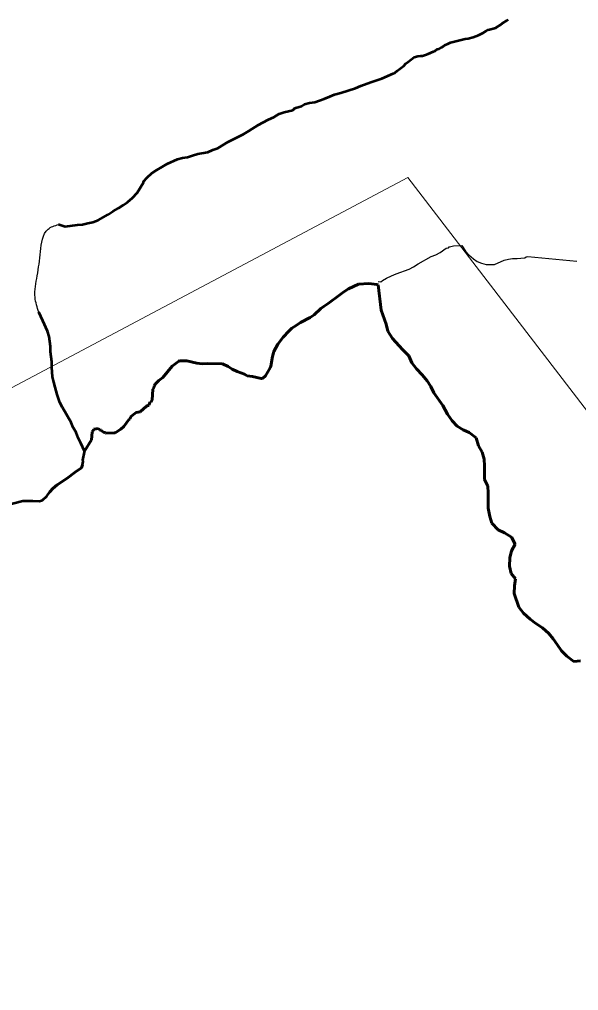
# Model space of a CAD drawing. Extents: x 553962 to 842807, y 8883888 to 9032388.
# Drawn here: x 804660 to 805227, y 9022702 to 9023686 of the extents above; entities that cross this region are included whole.
import ezdxf

# ---------------------------------------------------------------- set-up
doc = ezdxf.new("R2010")
doc.units = 0
doc.header["$LTSCALE"] = 200
doc.linetypes.add('LONG_DASH_SHORT_DASH', pattern=[9.9, 6, -1.2, 1.5, -1.2])
doc.layers.add('1', color=7, linetype='Continuous', lineweight=13)

msp = doc.modelspace()

# ---------------------------------------------------------------- linework, layer by layer
at = {"layer": '1', "lineweight": 53}
for points in [[(804700.1, 9023478.6), (804700.8, 9023478.5), (804706.7, 9023476.7), (804719.3, 9023478.3), (804724.5, 9023478.6), (804729.8, 9023480), (804734.9, 9023480.9), (804740.1, 9023482.9), (804750.4, 9023488.7), (804755.5, 9023492.2), (804760.7, 9023495.1), (804765.7, 9023498.2), (804770.1, 9023501.3), (804775.1, 9023505.8), (804779.8, 9023510.8), (804786.2, 9023521.3), (804786.3, 9023522.1), (804790, 9023526.4), (804794.7, 9023530.5), (804799.4, 9023533.7), (804805, 9023536.9), (804810.3, 9023540.2), (804820.6, 9023544.7), (804825.6, 9023546), (804830.7, 9023546.7), (804835.9, 9023548.6), (804841.1, 9023550.2), (804847.5, 9023551.2), (804848.9, 9023551.5), (804851.4, 9023551.8), (804856.5, 9023554.1), (804861.5, 9023556), (804872, 9023562.4), (804887.5, 9023570.3), (804892.5, 9023573.1), (804902.7, 9023579.5), (804907.2, 9023582), (804913, 9023584.9), (804918.3, 9023587.3), (804923.7, 9023590.6), (804928.6, 9023592.4), (804937.7, 9023594.4), (804938, 9023594.6), (804938.7, 9023595.8), (804940.6, 9023596.9), (804944, 9023597.7), (804946.3, 9023598.5), (804949.3, 9023600.6), (804954.3, 9023601.8), (804960, 9023602.7), (804964.6, 9023604.1), (804969.2, 9023605.9), (804974.9, 9023608.4), (804979.9, 9023610.2), (804986.2, 9023612), (805001.2, 9023616.7), (805006.5, 9023619), (805016.5, 9023622.8), (805027.8, 9023626.4), (805039.3, 9023631.6), (805041, 9023632.2), (805043.3, 9023634.3), (805049.9, 9023639.4), (805052.2, 9023641.6), (805054.3, 9023643.4), (805060.5, 9023648), (805064.4, 9023649.3), (805066.9, 9023649.4), (805069.1, 9023649.6), (805072.1, 9023650.4), (805074.8, 9023651.7), (805080.3, 9023653.8), (805081.8, 9023654.5), (805083.7, 9023656.1), (805086, 9023656.6), (805088.2, 9023658), (805090.1, 9023659.1), (805092.1, 9023660.7), (805094.6, 9023661.6), (805097.2, 9023662.9), (805112.4, 9023666.8), (805115.3, 9023667.2), (805120.5, 9023668.5), (805125.8, 9023670.5), (805130.6, 9023672.9), (805133.2, 9023674.5), (805135.7, 9023675.8), (805143.3, 9023677.8), (805143.8, 9023678.3), (805147.9, 9023681), (805150, 9023682.7), (805154.5, 9023685.2), (805155.9, 9023686.4)], [(804700.1, 9023478.6), (804700.8, 9023478.5), (804706.7, 9023476.7), (804719.3, 9023478.3), (804724.5, 9023478.6), (804729.8, 9023480), (804734.9, 9023480.9), (804740.1, 9023482.9), (804750.4, 9023488.7), (804755.5, 9023492.2), (804760.7, 9023495.1), (804765.7, 9023498.2), (804770.1, 9023501.3), (804775.1, 9023505.8), (804779.8, 9023510.8), (804786.2, 9023521.3), (804786.3, 9023522.1), (804790, 9023526.4), (804794.7, 9023530.5), (804799.4, 9023533.7), (804805, 9023536.9), (804810.3, 9023540.2), (804820.6, 9023544.7), (804825.6, 9023546), (804830.7, 9023546.7), (804835.9, 9023548.6), (804841.1, 9023550.2), (804847.5, 9023551.2), (804848.9, 9023551.5), (804851.4, 9023551.8), (804856.5, 9023554.1), (804861.5, 9023556), (804872, 9023562.4), (804887.5, 9023570.3), (804892.5, 9023573.1), (804902.7, 9023579.5), (804907.2, 9023582), (804913, 9023584.9), (804918.3, 9023587.3), (804923.7, 9023590.6), (804928.6, 9023592.4), (804937.7, 9023594.4), (804938, 9023594.6), (804938.7, 9023595.8), (804940.6, 9023596.9), (804944, 9023597.7), (804946.3, 9023598.5), (804949.3, 9023600.6), (804954.3, 9023601.8), (804960, 9023602.7), (804964.6, 9023604.1), (804969.2, 9023605.9), (804974.9, 9023608.4), (804979.9, 9023610.2), (804986.2, 9023612), (805001.2, 9023616.7), (805006.5, 9023619), (805016.5, 9023622.8), (805027.8, 9023626.4), (805039.3, 9023631.6), (805041, 9023632.2), (805043.3, 9023634.3), (805049.9, 9023639.4), (805052.2, 9023641.6), (805054.3, 9023643.4), (805060.5, 9023648), (805064.4, 9023649.3), (805066.9, 9023649.4), (805069.1, 9023649.6), (805072.1, 9023650.4), (805074.8, 9023651.7), (805080.3, 9023653.8), (805081.8, 9023654.5), (805083.7, 9023656.1), (805086, 9023656.6), (805088.2, 9023658), (805090.1, 9023659.1), (805092.1, 9023660.7), (805094.6, 9023661.6), (805097.2, 9023662.9), (805112.4, 9023666.8), (805115.3, 9023667.2), (805120.5, 9023668.5), (805125.8, 9023670.5), (805130.6, 9023672.9), (805133.2, 9023674.5), (805135.7, 9023675.8), (805143.3, 9023677.8), (805143.8, 9023678.3), (805147.9, 9023681), (805150, 9023682.7), (805154.5, 9023685.2), (805155.9, 9023686.4)], [(804726.3, 9023249), (804722.5, 9023257.2), (804719.9, 9023262.6), (804717.8, 9023267.7), (804715, 9023272.8), (804712.7, 9023278), (804704.1, 9023293.1), (804701.5, 9023298.1), (804698.8, 9023306.3), (804696.8, 9023313.8), (804695.2, 9023318.8), (804693.9, 9023324.2), (804693.2, 9023334.2), (804693.2, 9023339.5), (804691.9, 9023349.5), (804691.8, 9023354.9), (804690.5, 9023365), (804688.7, 9023370.5), (804684.1, 9023381.1), (804680, 9023389.7)], [(804647.1, 9023194.3), (804663.7, 9023198.5), (804673.9, 9023198.6), (804680.9, 9023198.3), (804683.7, 9023199.2), (804688.2, 9023203.4), (804691.1, 9023207.6), (804694.4, 9023211.2), (804698.5, 9023214.8), (804708.3, 9023221.3), (804716.8, 9023227.7), (804723.5, 9023232.1), (804724.5, 9023235.1), (804725, 9023238.6), (804724.7, 9023239.8), (804726.3, 9023248.1), (804726.3, 9023249)]]:
    msp.add_lwpolyline(points, dxfattribs=at)
at = {"layer": '1'}
for points in [[(804093.6, 9022119.5), (804177.1, 9022982.9), (804580.8, 9023275.4), (805054.1, 9023526.1), (805714.2, 9022666.7), (806110.1, 9021636.8), (807364.8, 9022244.8), (807810.2, 9022133.4)], [(805024, 9023417.6), (805022.8, 9023417.9), (805014.6, 9023418.9), (805004.1, 9023418), (804998.9, 9023415.8), (804994.1, 9023413.4), (804989.2, 9023410.4), (804985.1, 9023407.4), (804973.3, 9023398.6), (804969.2, 9023395.7), (804966, 9023393.4), (804959.1, 9023387), (804955, 9023384.5), (804945.4, 9023379.3), (804940.9, 9023376.4), (804936.7, 9023373.5), (804933.4, 9023370.5), (804927.9, 9023364.5), (804922.3, 9023357.3), (804920.3, 9023353.8), (804918.4, 9023349.9), (804917.1, 9023345), (804915.3, 9023335.2), (804914.6, 9023333.5), (804909.9, 9023325.2), (804906.7, 9023322.7), (804905.3, 9023322.5), (804896.8, 9023324.6), (804891.3, 9023325.4), (804888.5, 9023326.9), (804881.1, 9023329.8), (804876.1, 9023331.9), (804872, 9023334.8), (804866.2, 9023337.6), (804851.1, 9023337.7), (804845.5, 9023337.4), (804840.3, 9023338), (804830.2, 9023340.4), (804822.7, 9023340.4), (804822, 9023340.3), (804815.1, 9023335.1), (804805.9, 9023323.6), (804801.8, 9023320.4), (804798.1, 9023316.7), (804797.2, 9023315.6), (804797.1, 9023315.1), (804797, 9023313.8), (804795.8, 9023311.9), (804794.8, 9023300.6), (804793.9, 9023299.1), (804792.9, 9023298.8), (804791.6, 9023295.5), (804789.2, 9023294.4), (804782.7, 9023288.8), (804778.6, 9023288.1), (804773.1, 9023283.6), (804772.6, 9023281.7), (804771.8, 9023281.3), (804766.3, 9023274), (804763.3, 9023271.4), (804757.4, 9023267.6), (804756.5, 9023267.4), (804748.1, 9023267.2), (804747.8, 9023267.3), (804747.2, 9023268), (804745.8, 9023268.1), (804743.7, 9023269.4), (804743.2, 9023270.3), (804741.5, 9023270.6), (804740.4, 9023271.8), (804735.7, 9023271.2), (804735.3, 9023269.4), (804734.2, 9023268.5), (804734.1, 9023268.2), (804733.3, 9023260.6), (804726.3, 9023249)], [(805229.1, 9023036.5), (805222.3, 9023035.9), (805215.3, 9023041.2), (805210, 9023046.7), (805205.4, 9023052.9), (805201.6, 9023058.7), (805197.1, 9023064.2), (805190.5, 9023069.9), (805183.7, 9023074.4), (805178.2, 9023078.7), (805171.4, 9023084.7), (805166.8, 9023090.9), (805161.8, 9023104.7), (805162.2, 9023112.5), (805163.2, 9023119.5), (805158.9, 9023125), (805157.1, 9023132.6), (805157.4, 9023140.8), (805159.3, 9023148.1), (805162.8, 9023154.7), (805159.3, 9023161.7), (805152.2, 9023166.2), (805145.7, 9023169.2), (805139.4, 9023175.9), (805137.1, 9023182.7), (805135.6, 9023191.2), (805135.5, 9023206.8), (805135.2, 9023213.5), (805131.9, 9023220.1), (805131.9, 9023234.1), (805131.4, 9023240.9), (805129.3, 9023247.9), (805125.8, 9023254.4), (805123.5, 9023262.5), (805116.4, 9023267.7), (805110.2, 9023270.4), (805104.1, 9023274.4), (805099.1, 9023279.7), (805094.3, 9023286.4), (805089.5, 9023295.2), (805080.4, 9023308.2), (805077.6, 9023314.5), (805073.8, 9023320.2), (805068.7, 9023326.2), (805062.9, 9023332.5), (805058.1, 9023338.5), (805055.1, 9023345.5), (805048.6, 9023351.8), (805038.5, 9023363), (805033.9, 9023370.5), (805032.1, 9023377.5), (805027.2, 9023391.7), (805024, 9023417.6)], [(804726.3, 9023249), (804726.3, 9023248.1), (804724.7, 9023239.8), (804725, 9023238.6), (804724.5, 9023235.1), (804723.5, 9023232.1), (804716.8, 9023227.7), (804708.3, 9023221.3), (804698.5, 9023214.8), (804694.4, 9023211.2), (804691.1, 9023207.6), (804688.2, 9023203.4), (804683.7, 9023199.2), (804680.9, 9023198.3), (804673.9, 9023198.6), (804663.7, 9023198.5), (804647.1, 9023194.3)]]:
    msp.add_lwpolyline(points, dxfattribs=at)
at = {"layer": '1', "lineweight": 25}
for points in [[(805024, 9023421), (805026.8, 9023420.6), (805028.6, 9023421.9), (805032.4, 9023424.1), (805037.5, 9023426.7), (805042.2, 9023428.7), (805055.6, 9023433.5), (805059.9, 9023435.7), (805064.6, 9023438.7), (805077.7, 9023446.1), (805082.5, 9023447.9), (805086.8, 9023450.1), (805092.9, 9023454.5), (805095.2, 9023455), (805095.9, 9023455.9), (805096.3, 9023456.1), (805100.3, 9023456.9), (805108.8, 9023457.2), (805112.7, 9023451.7), (805115.9, 9023447.8), (805120.6, 9023443.8), (805124.5, 9023441), (805128.9, 9023439.4), (805133.4, 9023438.2), (805141.9, 9023438.2), (805151.7, 9023442.4), (805156, 9023443.4), (805160.3, 9023444), (805165.1, 9023444.1), (805172.3, 9023444.7), (805172.8, 9023444.9), (805174.1, 9023446), (805175.6, 9023446.1), (805225.3, 9023441.3)], [(805024, 9023421), (805026.8, 9023420.6), (805028.6, 9023421.9), (805032.4, 9023424.1), (805037.5, 9023426.7), (805042.2, 9023428.7), (805055.6, 9023433.5), (805059.9, 9023435.7), (805064.6, 9023438.7), (805077.7, 9023446.1), (805082.5, 9023447.9), (805086.8, 9023450.1), (805092.9, 9023454.5), (805095.2, 9023455), (805095.9, 9023455.9), (805096.3, 9023456.1), (805100.3, 9023456.9), (805108.8, 9023457.2), (805112.7, 9023451.7), (805115.9, 9023447.8), (805120.6, 9023443.8), (805124.5, 9023441), (805128.9, 9023439.4), (805133.4, 9023438.2), (805141.9, 9023438.2), (805151.7, 9023442.4), (805156, 9023443.4), (805160.3, 9023444), (805165.1, 9023444.1), (805172.3, 9023444.7), (805172.8, 9023444.9), (805174.1, 9023446), (805175.6, 9023446.1), (805225.3, 9023441.3)], [(805024, 9023417.6), (805022.8, 9023417.9), (805014.6, 9023418.9), (805004.1, 9023418), (804998.9, 9023415.8), (804994.1, 9023413.4), (804989.2, 9023410.4), (804985.1, 9023407.4), (804973.3, 9023398.6), (804969.2, 9023395.7), (804966, 9023393.4), (804959.1, 9023387), (804955, 9023384.5), (804945.4, 9023379.3), (804940.9, 9023376.4), (804936.7, 9023373.5), (804933.4, 9023370.5), (804927.9, 9023364.5), (804922.3, 9023357.3), (804920.3, 9023353.8), (804918.4, 9023349.9), (804917.1, 9023345), (804915.3, 9023335.2), (804914.6, 9023333.5), (804909.9, 9023325.2), (804906.7, 9023322.7), (804905.3, 9023322.5), (804896.8, 9023324.6), (804891.3, 9023325.4), (804888.5, 9023326.9), (804881.1, 9023329.8), (804876.1, 9023331.9), (804872, 9023334.8), (804866.2, 9023337.6), (804851.1, 9023337.7), (804845.5, 9023337.4), (804840.3, 9023338), (804830.2, 9023340.4), (804822.7, 9023340.4), (804822, 9023340.3), (804815.1, 9023335.1), (804805.9, 9023323.6), (804801.8, 9023320.4), (804798.1, 9023316.7), (804797.2, 9023315.6), (804797.1, 9023315.1), (804797, 9023313.8), (804795.8, 9023311.9), (804794.8, 9023300.6), (804793.9, 9023299.1), (804792.9, 9023298.8), (804791.6, 9023295.5), (804789.2, 9023294.4), (804782.7, 9023288.8), (804778.6, 9023288.1), (804773.1, 9023283.6), (804772.6, 9023281.7), (804771.8, 9023281.3), (804766.3, 9023274), (804763.3, 9023271.4), (804757.4, 9023267.6), (804756.5, 9023267.4), (804748.1, 9023267.2), (804747.8, 9023267.3), (804747.2, 9023268), (804745.8, 9023268.1), (804743.7, 9023269.4), (804743.2, 9023270.3), (804741.5, 9023270.6), (804740.4, 9023271.8), (804735.7, 9023271.2), (804735.3, 9023269.4), (804734.2, 9023268.5), (804734.1, 9023268.2), (804733.3, 9023260.6), (804726.3, 9023249)], [(805024, 9023417.6), (805022.8, 9023417.9), (805014.6, 9023418.9), (805004.1, 9023418), (804998.9, 9023415.8), (804994.1, 9023413.4), (804989.2, 9023410.4), (804985.1, 9023407.4), (804973.3, 9023398.6), (804969.2, 9023395.7), (804966, 9023393.4), (804959.1, 9023387), (804955, 9023384.5), (804945.4, 9023379.3), (804940.9, 9023376.4), (804936.7, 9023373.5), (804933.4, 9023370.5), (804927.9, 9023364.5), (804922.3, 9023357.3), (804920.3, 9023353.8), (804918.4, 9023349.9), (804917.1, 9023345), (804915.3, 9023335.2), (804914.6, 9023333.5), (804909.9, 9023325.2), (804906.7, 9023322.7), (804905.3, 9023322.5), (804896.8, 9023324.6), (804891.3, 9023325.4), (804888.5, 9023326.9), (804881.1, 9023329.8), (804876.1, 9023331.9), (804872, 9023334.8), (804866.2, 9023337.6), (804851.1, 9023337.7), (804845.5, 9023337.4), (804840.3, 9023338), (804830.2, 9023340.4), (804822.7, 9023340.4), (804822, 9023340.3), (804815.1, 9023335.1), (804805.9, 9023323.6), (804801.8, 9023320.4), (804798.1, 9023316.7), (804797.2, 9023315.6), (804797.1, 9023315.1), (804797, 9023313.8), (804795.8, 9023311.9), (804794.8, 9023300.6), (804793.9, 9023299.1), (804792.9, 9023298.8), (804791.6, 9023295.5), (804789.2, 9023294.4), (804782.7, 9023288.8), (804778.6, 9023288.1), (804773.1, 9023283.6), (804772.6, 9023281.7), (804771.8, 9023281.3), (804766.3, 9023274), (804763.3, 9023271.4), (804757.4, 9023267.6), (804756.5, 9023267.4), (804748.1, 9023267.2), (804747.8, 9023267.3), (804747.2, 9023268), (804745.8, 9023268.1), (804743.7, 9023269.4), (804743.2, 9023270.3), (804741.5, 9023270.6), (804740.4, 9023271.8), (804735.7, 9023271.2), (804735.3, 9023269.4), (804734.2, 9023268.5), (804734.1, 9023268.2), (804733.3, 9023260.6), (804726.3, 9023249)]]:
    msp.add_lwpolyline(points, dxfattribs=at)
at = {"layer": '1', "linetype": 'LONG_DASH_SHORT_DASH', "lineweight": 60}
for points in [[(805024, 9023417.6), (805022.8, 9023417.9), (805014.6, 9023418.9), (805004.1, 9023418), (804998.9, 9023415.8), (804994.1, 9023413.4), (804989.2, 9023410.4), (804985.1, 9023407.4), (804973.3, 9023398.6), (804969.2, 9023395.7), (804966, 9023393.4), (804959.1, 9023387), (804955, 9023384.5), (804945.4, 9023379.3), (804940.9, 9023376.4), (804936.7, 9023373.5), (804933.4, 9023370.5), (804927.9, 9023364.5), (804922.3, 9023357.3), (804920.3, 9023353.8), (804918.4, 9023349.9), (804917.1, 9023345), (804915.3, 9023335.2), (804914.6, 9023333.5), (804909.9, 9023325.2), (804906.7, 9023322.7), (804905.3, 9023322.5), (804896.8, 9023324.6), (804891.3, 9023325.4), (804888.5, 9023326.9), (804881.1, 9023329.8), (804876.1, 9023331.9), (804872, 9023334.8), (804866.2, 9023337.6), (804851.1, 9023337.7), (804845.5, 9023337.4), (804840.3, 9023338), (804830.2, 9023340.4), (804822.7, 9023340.4), (804822, 9023340.3), (804815.1, 9023335.1), (804805.9, 9023323.6), (804801.8, 9023320.4), (804798.1, 9023316.7), (804797.2, 9023315.6), (804797.1, 9023315.1), (804797, 9023313.8), (804795.8, 9023311.9), (804794.8, 9023300.6), (804793.9, 9023299.1), (804792.9, 9023298.8), (804791.6, 9023295.5), (804789.2, 9023294.4), (804782.7, 9023288.8), (804778.6, 9023288.1), (804773.1, 9023283.6), (804772.6, 9023281.7), (804771.8, 9023281.3), (804766.3, 9023274), (804763.3, 9023271.4), (804757.4, 9023267.6), (804756.5, 9023267.4), (804748.1, 9023267.2), (804747.8, 9023267.3), (804747.2, 9023268), (804745.8, 9023268.1), (804743.7, 9023269.4), (804743.2, 9023270.3), (804741.5, 9023270.6), (804740.4, 9023271.8), (804735.7, 9023271.2), (804735.3, 9023269.4), (804734.2, 9023268.5), (804734.1, 9023268.2), (804733.3, 9023260.6), (804726.3, 9023249)], [(805024, 9023417.6), (805022.8, 9023417.9), (805014.6, 9023418.9), (805004.1, 9023418), (804998.9, 9023415.8), (804994.1, 9023413.4), (804989.2, 9023410.4), (804985.1, 9023407.4), (804973.3, 9023398.6), (804969.2, 9023395.7), (804966, 9023393.4), (804959.1, 9023387), (804955, 9023384.5), (804945.4, 9023379.3), (804940.9, 9023376.4), (804936.7, 9023373.5), (804933.4, 9023370.5), (804927.9, 9023364.5), (804922.3, 9023357.3), (804920.3, 9023353.8), (804918.4, 9023349.9), (804917.1, 9023345), (804915.3, 9023335.2), (804914.6, 9023333.5), (804909.9, 9023325.2), (804906.7, 9023322.7), (804905.3, 9023322.5), (804896.8, 9023324.6), (804891.3, 9023325.4), (804888.5, 9023326.9), (804881.1, 9023329.8), (804876.1, 9023331.9), (804872, 9023334.8), (804866.2, 9023337.6), (804851.1, 9023337.7), (804845.5, 9023337.4), (804840.3, 9023338), (804830.2, 9023340.4), (804822.7, 9023340.4), (804822, 9023340.3), (804815.1, 9023335.1), (804805.9, 9023323.6), (804801.8, 9023320.4), (804798.1, 9023316.7), (804797.2, 9023315.6), (804797.1, 9023315.1), (804797, 9023313.8), (804795.8, 9023311.9), (804794.8, 9023300.6), (804793.9, 9023299.1), (804792.9, 9023298.8), (804791.6, 9023295.5), (804789.2, 9023294.4), (804782.7, 9023288.8), (804778.6, 9023288.1), (804773.1, 9023283.6), (804772.6, 9023281.7), (804771.8, 9023281.3), (804766.3, 9023274), (804763.3, 9023271.4), (804757.4, 9023267.6), (804756.5, 9023267.4), (804748.1, 9023267.2), (804747.8, 9023267.3), (804747.2, 9023268), (804745.8, 9023268.1), (804743.7, 9023269.4), (804743.2, 9023270.3), (804741.5, 9023270.6), (804740.4, 9023271.8), (804735.7, 9023271.2), (804735.3, 9023269.4), (804734.2, 9023268.5), (804734.1, 9023268.2), (804733.3, 9023260.6), (804726.3, 9023249)], [(805229.1, 9023036.5), (805222.3, 9023035.9), (805215.3, 9023041.2), (805210, 9023046.7), (805205.4, 9023052.9), (805201.6, 9023058.7), (805197.1, 9023064.2), (805190.5, 9023069.9), (805183.7, 9023074.4), (805178.2, 9023078.7), (805171.4, 9023084.7), (805166.8, 9023090.9), (805161.8, 9023104.7), (805162.2, 9023112.5), (805163.2, 9023119.5), (805158.9, 9023125), (805157.1, 9023132.6), (805157.4, 9023140.8), (805159.3, 9023148.1), (805162.8, 9023154.7), (805159.3, 9023161.7), (805152.2, 9023166.2), (805145.7, 9023169.2), (805139.4, 9023175.9), (805137.1, 9023182.7), (805135.6, 9023191.2), (805135.5, 9023206.8), (805135.2, 9023213.5), (805131.9, 9023220.1), (805131.9, 9023234.1), (805131.4, 9023240.9), (805129.3, 9023247.9), (805125.8, 9023254.4), (805123.5, 9023262.5), (805116.4, 9023267.7), (805110.2, 9023270.4), (805104.1, 9023274.4), (805099.1, 9023279.7), (805094.3, 9023286.4), (805089.5, 9023295.2), (805080.4, 9023308.2), (805077.6, 9023314.5), (805073.8, 9023320.2), (805068.7, 9023326.2), (805062.9, 9023332.5), (805058.1, 9023338.5), (805055.1, 9023345.5), (805048.6, 9023351.8), (805038.5, 9023363), (805033.9, 9023370.5), (805032.1, 9023377.5), (805027.2, 9023391.7), (805024, 9023417.6)], [(805229.1, 9023036.5), (805222.3, 9023035.9), (805215.3, 9023041.2), (805210, 9023046.7), (805205.4, 9023052.9), (805201.6, 9023058.7), (805197.1, 9023064.2), (805190.5, 9023069.9), (805183.7, 9023074.4), (805178.2, 9023078.7), (805171.4, 9023084.7), (805166.8, 9023090.9), (805161.8, 9023104.7), (805162.2, 9023112.5), (805163.2, 9023119.5), (805158.9, 9023125), (805157.1, 9023132.6), (805157.4, 9023140.8), (805159.3, 9023148.1), (805162.8, 9023154.7), (805159.3, 9023161.7), (805152.2, 9023166.2), (805145.7, 9023169.2), (805139.4, 9023175.9), (805137.1, 9023182.7), (805135.6, 9023191.2), (805135.5, 9023206.8), (805135.2, 9023213.5), (805131.9, 9023220.1), (805131.9, 9023234.1), (805131.4, 9023240.9), (805129.3, 9023247.9), (805125.8, 9023254.4), (805123.5, 9023262.5), (805116.4, 9023267.7), (805110.2, 9023270.4), (805104.1, 9023274.4), (805099.1, 9023279.7), (805094.3, 9023286.4), (805089.5, 9023295.2), (805080.4, 9023308.2), (805077.6, 9023314.5), (805073.8, 9023320.2), (805068.7, 9023326.2), (805062.9, 9023332.5), (805058.1, 9023338.5), (805055.1, 9023345.5), (805048.6, 9023351.8), (805038.5, 9023363), (805033.9, 9023370.5), (805032.1, 9023377.5), (805027.2, 9023391.7), (805024, 9023417.6)], [(804690.3, 9023206.5), (804691.1, 9023207.6), (804694.4, 9023211.2), (804698.5, 9023214.8), (804708.3, 9023221.3), (804716.8, 9023227.7), (804723.5, 9023232.1), (804724.5, 9023235.1)], [(804690.3, 9023206.5), (804691.1, 9023207.6), (804694.4, 9023211.2), (804698.5, 9023214.8), (804708.3, 9023221.3), (804716.8, 9023227.7), (804723.5, 9023232.1), (804724.5, 9023235.1)]]:
    msp.add_lwpolyline(points, dxfattribs=at)
at = {"layer": '1', "lineweight": 25}
msp.add_spline([(804680, 9023389.7), (804676.3, 9023404.8), (804678.5, 9023426.6), (804681.8, 9023451.1), (804689.4, 9023473.9), (804700.1, 9023478.6)], degree=3, dxfattribs=at)
msp.add_spline([(804680, 9023389.7), (804676.3, 9023404.8), (804678.5, 9023426.6), (804681.8, 9023451.1), (804689.4, 9023473.9), (804700.1, 9023478.6)], degree=3, dxfattribs=at)

doc.saveas('drawing.dxf')
